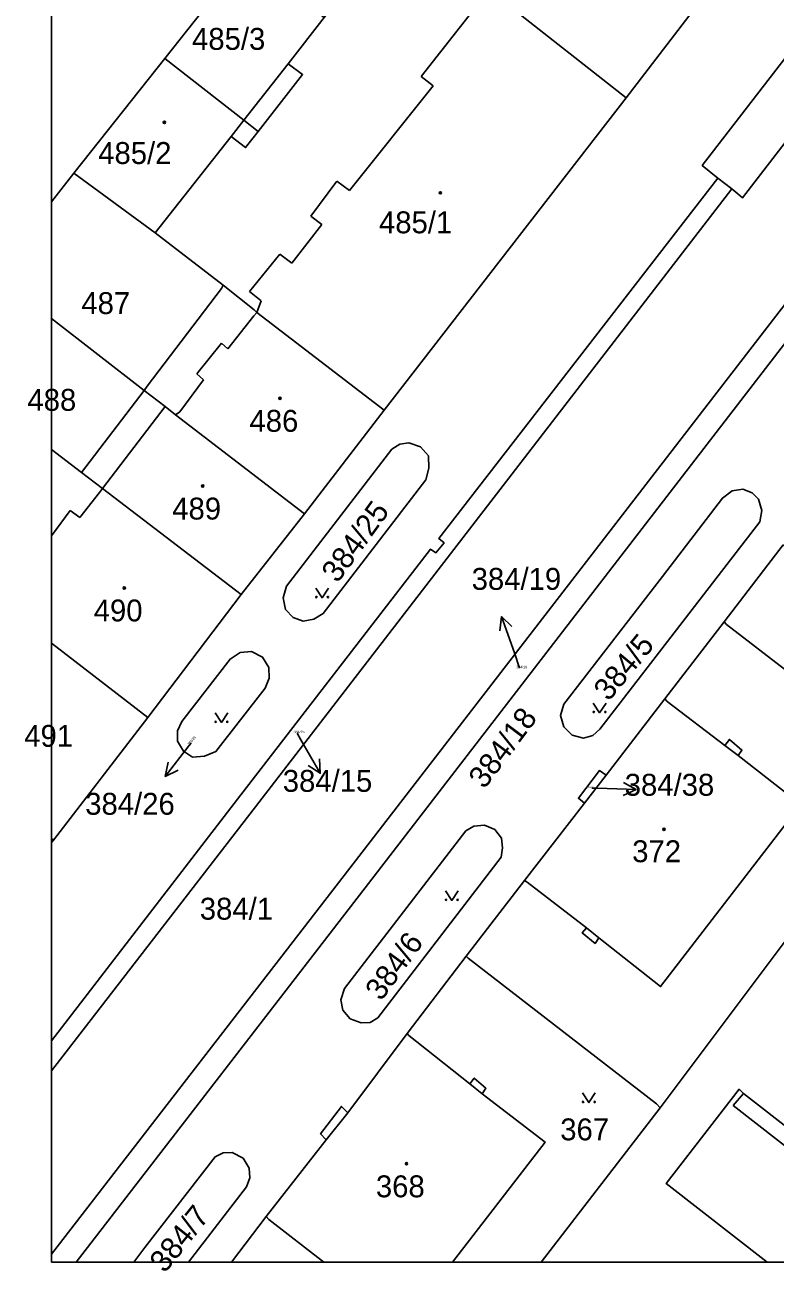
# Model space of a CAD drawing. Extents: x -598934 to -598196, y -1162208 to -1161502.
# Drawn here: x -598934.1 to -598875.8, y -1162207.7 to -1162110.9 of the extents above; entities that cross this region are included whole.
import ezdxf

# ---------------------------------------------------------------- set-up
doc = ezdxf.new("R2010")
doc.units = 0
for name, color, linetype in [('KN_CAR_KR', 7, 'Continuous'), ('KN_KULTURY', 7, 'Continuous'), ('KN_PARC_CIS_POM', 7, 'Continuous'), ('KN_PARC_CIS_POZ', 7, 'Continuous'), ('KN_PARC_CIS_STAV', 7, 'Continuous'), ('KN_PARC_PLOCHA', 7, 'Continuous'), ('PARC_C_SIPKA', 7, 'Continuous'), ('parcely_l', 7, 'Continuous')]:
    doc.layers.add(name, color=color, linetype=linetype)

msp = doc.modelspace()

# ---------------------------------------------------------------- linework, layer by layer
at = {"layer": 'KN_CAR_KR'}
for points in [[(-598898.72, -1162109.1), (-598903.31, -1162114.93)], [(-598917.09, -1162118.32), (-598913.64, -1162113.95)], [(-598903.31, -1162114.93), (-598902.38, -1162115.66)], [(-598908.89, -1162123.78), (-598902.38, -1162115.66)], [(-598918.08, -1162119.58), (-598917.09, -1162118.32)], [(-598909.85, -1162123.06), (-598911.89, -1162125.77)], [(-598908.89, -1162123.78), (-598909.85, -1162123.06)], [(-598911.89, -1162125.77), (-598911.04, -1162126.43)], [(-598913.36, -1162129.41), (-598911.04, -1162126.43)], [(-598914.3, -1162128.71), (-598916.64, -1162131.61)], [(-598913.36, -1162129.41), (-598914.3, -1162128.71)], [(-598916.64, -1162131.61), (-598915.73, -1162132.34)], [(-598916.07, -1162133.24), (-598915.73, -1162132.34)], [(-598918.32, -1162136.06), (-598916.32, -1162133.5)], [(-598916.32, -1162133.5), (-598916.07, -1162133.24)], [(-598920.73, -1162138), (-598918.82, -1162135.63)], [(-598918.82, -1162135.63), (-598918.32, -1162136.06)], [(-598920.23, -1162138.48), (-598920.73, -1162138)], [(-598922.07, -1162140.97), (-598920.23, -1162138.48)], [(-598928.06, -1162146.92), (-598923.21, -1162140.55)], [(-598922.39, -1162141.18), (-598922.07, -1162140.97)], [(-598928.3, -1162147.22), (-598928.06, -1162146.92)], [(-598929.82, -1162149.17), (-598928.3, -1162147.22)], [(-598932.017, -1162150.589), (-598930.57, -1162148.63)], [(-598930.57, -1162148.63), (-598929.82, -1162149.17)], [(-598879.72, -1162166.87), (-598878.69, -1162167.63)], [(-598890.47, -1162181.02), (-598889.51, -1162181.8)], [(-598899.54, -1162193.12), (-598898.57, -1162193.9)], [(-598878.27, -1162193.88), (-598879.07, -1162194.8)], [(-598909.11, -1162195.5), (-598910.68, -1162197.46)], [(-598909.01, -1162195.37), (-598909.11, -1162195.5)], [(-598879.07, -1162194.8), (-598863.462, -1162206.96)]]:
    msp.add_lwpolyline(points, dxfattribs=at)
at = {"layer": 'KN_KULTURY'}
for points in [[(-598911.502, -1162154.642), (-598911.002, -1162155.392), (-598910.502, -1162154.642)], [(-598889.952, -1162163.562), (-598889.452, -1162164.312), (-598888.952, -1162163.562)], [(-598919.322, -1162164.322), (-598918.822, -1162165.072), (-598918.322, -1162164.322)], [(-598901.432, -1162178.142), (-598900.932, -1162178.892), (-598900.432, -1162178.142)], [(-598890.782, -1162193.832), (-598890.282, -1162194.582), (-598889.782, -1162193.832)]]:
    msp.add_lwpolyline(points, dxfattribs=at)
for centre, radius in [((-598923.26, -1162118.49), 0.09), ((-598923.26, -1162118.49), 0.0398), ((-598901.81, -1162123.96), 0.09), ((-598901.81, -1162123.96), 0.0398), ((-598914.28, -1162139.91), 0.09), ((-598914.28, -1162139.91), 0.0398), ((-598920.28, -1162146.72), 0.09), ((-598920.28, -1162146.72), 0.0398), ((-598926.38, -1162154.63), 0.09), ((-598926.38, -1162154.63), 0.0398), ((-598911.452, -1162155.341), 0.05), ((-598910.553, -1162155.341), 0.05), ((-598889.902, -1162164.261), 0.05), ((-598889.003, -1162164.261), 0.05), ((-598919.272, -1162165.021), 0.05), ((-598918.373, -1162165.021), 0.05), ((-598884.45, -1162173.37), 0.09), ((-598884.45, -1162173.37), 0.0398), ((-598901.382, -1162178.841), 0.05), ((-598900.483, -1162178.841), 0.05), ((-598890.732, -1162194.531), 0.05), ((-598889.833, -1162194.531), 0.05), ((-598904.45, -1162199.33), 0.09), ((-598904.45, -1162199.33), 0.0398)]:
    msp.add_circle(centre, radius, dxfattribs=at)
at = {"layer": 'KN_PARC_PLOCHA'}
for points in [[(-598840.79, -1162062.93), (-598837.76, -1162065.26), (-598881.48, -1162121.83), (-598880.27, -1162122.81), (-598901.94, -1162150.79), (-598901.53, -1162151.13), (-598902.16, -1162151.9), (-598902.58, -1162151.62), (-598917.58, -1162171.02), (-598932.017, -1162189.781), (-598932.017, -1162174.389), (-598931.87, -1162174.2), (-598924.54, -1162164.69), (-598917.29, -1162155.14), (-598912.37, -1162148.88), (-598906.19, -1162140.84), (-598887.39, -1162116.58), (-598881.32, -1162108.67), (-598869.09, -1162092.74), (-598862.5, -1162084.05), (-598855.63, -1162075.16), (-598844.17, -1162060.34)], [(-598834.62, -1162067.66), (-598878.34, -1162124.34), (-598878.7, -1162124.05), (-598879.19, -1162123.66), (-598880.27, -1162122.81), (-598881.48, -1162121.83), (-598837.76, -1162065.26)], [(-598829.3, -1162071.75), (-598873.32, -1162128.74), (-598873, -1162128.98), (-598872.52, -1162129.34), (-598908.85, -1162176.37), (-598932.017, -1162206.357), (-598932.017, -1162192.125), (-598915.91, -1162171.29), (-598879.19, -1162123.66), (-598878.7, -1162124.05), (-598878.34, -1162124.34), (-598834.62, -1162067.66)], [(-598881.32, -1162108.67), (-598887.39, -1162116.58), (-598896.68, -1162109.3), (-598897.13, -1162108.96), (-598899.32, -1162107.25), (-598893.3, -1162099.38), (-598890.78, -1162101.35), (-598890.53, -1162101.53)], [(-598899.32, -1162107.25), (-598897.13, -1162108.96), (-598896.68, -1162109.3), (-598887.39, -1162116.58), (-598906.19, -1162140.84), (-598916.07, -1162133.24), (-598916.29, -1162133.03), (-598918.68, -1162131.12), (-598923.97, -1162127.06), (-598918.08, -1162119.58), (-598916.95, -1162120.45), (-598915.97, -1162119.19), (-598912.52, -1162114.78), (-598913.64, -1162113.95), (-598910.84, -1162110.36), (-598905.17, -1162103.07), (-598904.99, -1162102.88)], [(-598910.84, -1162110.36), (-598913.64, -1162113.95), (-598912.52, -1162114.78), (-598915.97, -1162119.19), (-598917.09, -1162118.32), (-598923.23, -1162113.54), (-598917.47, -1162106.27), (-598916.93, -1162105.58)], [(-598915.97, -1162119.19), (-598916.95, -1162120.45), (-598918.08, -1162119.58), (-598923.97, -1162127.06), (-598930.29, -1162122.44), (-598923.23, -1162113.54), (-598917.09, -1162118.32)], [(-598923.97, -1162127.06), (-598918.68, -1162131.12), (-598918.81, -1162131.39), (-598924.59, -1162138.98), (-598924.83, -1162139.31), (-598932.017, -1162133.726), (-598932.017, -1162124.67), (-598930.29, -1162122.44)], [(-598879.19, -1162123.66), (-598915.91, -1162171.29), (-598932.017, -1162192.125), (-598932.017, -1162189.781), (-598917.58, -1162171.02), (-598902.58, -1162151.62), (-598902.16, -1162151.9), (-598901.53, -1162151.13), (-598901.94, -1162150.79), (-598880.27, -1162122.81)], [(-598871.08, -1162130.49), (-598907.4, -1162177.57), (-598930.113, -1162206.96), (-598932.017, -1162206.96), (-598932.017, -1162206.357), (-598908.85, -1162176.37), (-598872.52, -1162129.34)], [(-598906.19, -1162140.84), (-598912.37, -1162148.88), (-598922.39, -1162141.18), (-598923.21, -1162140.55), (-598924.83, -1162139.31), (-598924.59, -1162138.98), (-598918.81, -1162131.39), (-598918.68, -1162131.12), (-598916.29, -1162133.03), (-598916.07, -1162133.24)], [(-598844.75, -1162142.82), (-598854.7, -1162155.77), (-598864.79, -1162168.83), (-598865.06, -1162168.64), (-598879.58, -1162157.47), (-598879.77, -1162157.27), (-598875.19, -1162151.29), (-598874.96, -1162151.53), (-598870.5, -1162155), (-598870.78, -1162155.4), (-598869.72, -1162156.21), (-598869.49, -1162155.79), (-598864.62, -1162159.59), (-598853.76, -1162145.41), (-598858.54, -1162141.67), (-598858.25, -1162141.28), (-598859.22, -1162140.48), (-598859.58, -1162140.89), (-598864.28, -1162137.23), (-598859.61, -1162131.19), (-598859.41, -1162131.37), (-598844.93, -1162142.58)], [(-598924.83, -1162139.31), (-598929.69, -1162145.67), (-598932.017, -1162143.873), (-598932.017, -1162133.726)], [(-598912.37, -1162148.88), (-598917.29, -1162155.14), (-598928.06, -1162146.92), (-598929.69, -1162145.67), (-598924.83, -1162139.31), (-598923.21, -1162140.55), (-598922.39, -1162141.18)], [(-598929.69, -1162145.67), (-598928.06, -1162146.92), (-598917.29, -1162155.14), (-598924.54, -1162164.69), (-598932.017, -1162158.914), (-598932.017, -1162143.873)], [(-598911.65, -1162157.06), (-598912.49, -1162157.22), (-598913.25, -1162156.93), (-598913.84, -1162156.31), (-598914.04, -1162155.39), (-598913.77, -1162154.5), (-598905.6, -1162143.86), (-598904.98, -1162143.48), (-598904.27, -1162143.37), (-598903.35, -1162143.68), (-598902.74, -1162144.38), (-598902.71, -1162145.32), (-598902.94, -1162146.23), (-598910.93, -1162156.61)], [(-598911.65, -1162157.06), (-598910.93, -1162156.61), (-598902.94, -1162146.23), (-598902.71, -1162145.32), (-598902.74, -1162144.38), (-598903.35, -1162143.68), (-598904.27, -1162143.37), (-598904.98, -1162143.48), (-598905.6, -1162143.86), (-598913.77, -1162154.5), (-598914.04, -1162155.39), (-598913.84, -1162156.31), (-598913.25, -1162156.93), (-598912.49, -1162157.22)], [(-598889.98, -1162166.08), (-598889.42, -1162165.58), (-598877, -1162149.49), (-598876.85, -1162148.61), (-598877.1, -1162147.75), (-598877.59, -1162147.25), (-598878.33, -1162146.97), (-598879.14, -1162147.09), (-598879.91, -1162147.66), (-598884.57, -1162153.73), (-598892.23, -1162163.65), (-598892.49, -1162164.53), (-598892.23, -1162165.42), (-598891.57, -1162166.05), (-598890.71, -1162166.28)], [(-598889.98, -1162166.08), (-598890.71, -1162166.28), (-598891.57, -1162166.05), (-598892.23, -1162165.42), (-598892.49, -1162164.53), (-598892.23, -1162163.65), (-598884.57, -1162153.73), (-598879.91, -1162147.66), (-598879.14, -1162147.09), (-598878.33, -1162146.97), (-598877.59, -1162147.25), (-598877.1, -1162147.75), (-598876.85, -1162148.61), (-598877, -1162149.49), (-598889.42, -1162165.58)], [(-598864.79, -1162168.83), (-598874.8, -1162181.74), (-598884.74, -1162194.99), (-598885.02, -1162194.67), (-598899.65, -1162183.36), (-598899.81, -1162183.21), (-598895.29, -1162177.34), (-598895.07, -1162177.47), (-598890.47, -1162181.02), (-598890.8, -1162181.41), (-598889.8, -1162182.22), (-598889.51, -1162181.8), (-598884.71, -1162185.57), (-598873.82, -1162171.44), (-598878.69, -1162167.63), (-598878.4, -1162167.21), (-598879.36, -1162166.39), (-598879.72, -1162166.87), (-598884.19, -1162163.44), (-598884.38, -1162163.24), (-598879.77, -1162157.27), (-598879.58, -1162157.47), (-598865.06, -1162168.64)], [(-598924.54, -1162164.69), (-598931.87, -1162174.2), (-598932.017, -1162174.086), (-598932.017, -1162158.914)], [(-598920.13, -1162167.7), (-598921.08, -1162167.77), (-598921.78, -1162167.31), (-598922.23, -1162166.53), (-598922.24, -1162165.71), (-598921.91, -1162165), (-598918.15, -1162160.15), (-598917.38, -1162159.64), (-598916.49, -1162159.57), (-598915.63, -1162160), (-598915.14, -1162160.8), (-598915.13, -1162161.64), (-598915.44, -1162162.41), (-598919.25, -1162167.32)], [(-598920.13, -1162167.7), (-598919.25, -1162167.32), (-598915.44, -1162162.41), (-598915.13, -1162161.64), (-598915.14, -1162160.8), (-598915.63, -1162160), (-598916.49, -1162159.57), (-598917.38, -1162159.64), (-598918.15, -1162160.15), (-598921.91, -1162165), (-598922.24, -1162165.71), (-598922.23, -1162166.53), (-598921.78, -1162167.31), (-598921.08, -1162167.77)], [(-598895.29, -1162177.34), (-598890.63, -1162171.34), (-598888.94, -1162169.17), (-598884.38, -1162163.24), (-598884.19, -1162163.44), (-598879.72, -1162166.87), (-598879.36, -1162166.39), (-598878.4, -1162167.21), (-598878.69, -1162167.63), (-598873.82, -1162171.44), (-598884.71, -1162185.57), (-598889.51, -1162181.8), (-598889.8, -1162182.22), (-598890.8, -1162181.41), (-598890.47, -1162181.02), (-598895.07, -1162177.47)], [(-598888.94, -1162169.17), (-598890.63, -1162171.34), (-598891.1, -1162170.95), (-598889.46, -1162168.81)], [(-598907.27, -1162188.36), (-598906.67, -1162187.99), (-598897.1, -1162175.53), (-598896.99, -1162174.8), (-598897.07, -1162174.06), (-598897.6, -1162173.39), (-598898.39, -1162173.05), (-598899.21, -1162173.13), (-598899.83, -1162173.49), (-598909.26, -1162185.72), (-598909.54, -1162186.61), (-598909.39, -1162187.41), (-598908.82, -1162188.08), (-598907.96, -1162188.38)], [(-598907.27, -1162188.36), (-598907.96, -1162188.38), (-598908.82, -1162188.08), (-598909.39, -1162187.41), (-598909.54, -1162186.61), (-598909.26, -1162185.72), (-598899.83, -1162173.49), (-598899.21, -1162173.13), (-598898.39, -1162173.05), (-598897.6, -1162173.39), (-598897.07, -1162174.06), (-598896.99, -1162174.8), (-598897.1, -1162175.53), (-598906.67, -1162187.99)], [(-598931.87, -1162174.2), (-598932.017, -1162174.389), (-598932.017, -1162174.086)], [(-598841.961, -1162206.96), (-598861.437, -1162206.96), (-598878.27, -1162193.88), (-598878.62, -1162193.55), (-598884.28, -1162200.86), (-598876.444, -1162206.96), (-598893.998, -1162206.96), (-598884.74, -1162194.99), (-598874.8, -1162181.74)], [(-598899.65, -1162183.36), (-598885.02, -1162194.67), (-598884.74, -1162194.99), (-598893.998, -1162206.96), (-598900.884, -1162206.96), (-598893.69, -1162197.65), (-598898.57, -1162193.9), (-598898.28, -1162193.47), (-598899.19, -1162192.68), (-598899.54, -1162193.12), (-598904.26, -1162189.38), (-598904.41, -1162189.22), (-598899.81, -1162183.21)], [(-598900.884, -1162206.96), (-598910.863, -1162206.96), (-598915.15, -1162203.66), (-598915.36, -1162203.42), (-598910.68, -1162197.46), (-598911.13, -1162197.01), (-598909.51, -1162194.88), (-598909.01, -1162195.37), (-598904.41, -1162189.22), (-598904.26, -1162189.38), (-598899.54, -1162193.12), (-598899.19, -1162192.68), (-598898.28, -1162193.47), (-598898.57, -1162193.9), (-598893.69, -1162197.65)], [(-598861.437, -1162206.96), (-598876.444, -1162206.96), (-598884.28, -1162200.86), (-598878.62, -1162193.55), (-598878.27, -1162193.88)], [(-598921.378, -1162206.96), (-598925.637, -1162206.96), (-598924.77, -1162205.84), (-598919.32, -1162198.78), (-598918.69, -1162198.48), (-598917.99, -1162198.46), (-598917.15, -1162198.89), (-598916.66, -1162199.68), (-598916.62, -1162200.42), (-598916.88, -1162201.12)], [(-598910.863, -1162206.96), (-598918.054, -1162206.96), (-598915.36, -1162203.42), (-598915.15, -1162203.66)]]:
    msp.add_lwpolyline(points, close=True, dxfattribs=at)
for points in [[(-598917.47, -1162106.27), (-598923.23, -1162113.54), (-598930.29, -1162122.44), (-598932.017, -1162124.67), (-598932.017, -1162103.669)], [(-598875.19, -1162151.29), (-598879.77, -1162157.27), (-598884.38, -1162163.24), (-598888.94, -1162169.17), (-598889.46, -1162168.81), (-598891.1, -1162170.95), (-598890.63, -1162171.34), (-598895.29, -1162177.34), (-598899.81, -1162183.21), (-598904.41, -1162189.22), (-598909.01, -1162195.37), (-598909.51, -1162194.88), (-598911.13, -1162197.01), (-598910.68, -1162197.46), (-598915.36, -1162203.42), (-598918.054, -1162206.96), (-598921.378, -1162206.96), (-598916.88, -1162201.12), (-598916.62, -1162200.42), (-598916.66, -1162199.68), (-598917.15, -1162198.89), (-598917.99, -1162198.46), (-598918.69, -1162198.48), (-598919.32, -1162198.78), (-598924.77, -1162205.84), (-598925.637, -1162206.96), (-598930.113, -1162206.96), (-598907.4, -1162177.57), (-598871.08, -1162130.49)]]:
    msp.add_lwpolyline(points, dxfattribs=at)
at = {"layer": 'PARC_C_SIPKA'}
for points in [[(-598897.202, -1162157.957), (-598897.061, -1162156.848), (-598896.258, -1162157.627)], [(-598895.66, -1162160.87), (-598896.07, -1162159.68), (-598897.061, -1162156.848)], [(-598912.95, -1162165.9), (-598912.65, -1162166.42), (-598911.145, -1162169.015)], [(-598921.17, -1162166.67), (-598921.35, -1162166.89), (-598923.194, -1162169.256)], [(-598922.185, -1162168.775), (-598923.194, -1162169.256), (-598922.974, -1162168.16)], [(-598911.214, -1162167.899), (-598911.145, -1162169.015), (-598912.079, -1162168.401)], [(-598890.06, -1162170.16), (-598889.61, -1162170.17), (-598886.612, -1162170.268)], [(-598887.595, -1162169.736), (-598886.612, -1162170.268), (-598887.627, -1162170.735)]]:
    msp.add_lwpolyline(points, dxfattribs=at)
at = {"layer": 'parcely_l'}
for points in [[(-598837.76, -1162065.26), (-598881.48, -1162121.83), (-598880.27, -1162122.81)], [(-598879.19, -1162123.66), (-598878.7, -1162124.05), (-598878.34, -1162124.34), (-598834.62, -1162067.66)], [(-598932.017, -1162124.67), (-598932.017, -1162103.669)], [(-598923.23, -1162113.54), (-598917.47, -1162106.27)], [(-598887.39, -1162116.58), (-598896.68, -1162109.3), (-598897.13, -1162108.96), (-598899.32, -1162107.25)], [(-598887.39, -1162116.58), (-598881.32, -1162108.67)], [(-598910.84, -1162110.36), (-598913.64, -1162113.95), (-598912.52, -1162114.78), (-598915.97, -1162119.19)], [(-598930.29, -1162122.44), (-598923.23, -1162113.54)], [(-598923.23, -1162113.54), (-598917.09, -1162118.32), (-598915.97, -1162119.19)], [(-598906.19, -1162140.84), (-598887.39, -1162116.58)], [(-598915.97, -1162119.19), (-598916.95, -1162120.45), (-598918.08, -1162119.58), (-598923.97, -1162127.06)], [(-598932.017, -1162124.67), (-598930.29, -1162122.44)], [(-598880.27, -1162122.81), (-598901.94, -1162150.79), (-598901.53, -1162151.13), (-598902.16, -1162151.9), (-598902.58, -1162151.62), (-598917.58, -1162171.02), (-598932.017, -1162189.781)], [(-598923.97, -1162127.06), (-598930.29, -1162122.44)], [(-598880.27, -1162122.81), (-598879.19, -1162123.66)], [(-598932.017, -1162192.125), (-598915.91, -1162171.29), (-598879.19, -1162123.66)], [(-598932.017, -1162133.726), (-598932.017, -1162124.67)], [(-598923.97, -1162127.06), (-598918.68, -1162131.12)], [(-598872.52, -1162129.34), (-598908.85, -1162176.37), (-598932.017, -1162206.357)], [(-598871.08, -1162130.49), (-598907.4, -1162177.57), (-598930.113, -1162206.96)], [(-598924.83, -1162139.31), (-598924.59, -1162138.98), (-598918.81, -1162131.39), (-598918.68, -1162131.12)], [(-598918.68, -1162131.12), (-598916.29, -1162133.03), (-598916.07, -1162133.24), (-598906.19, -1162140.84)], [(-598924.83, -1162139.31), (-598932.017, -1162133.726)], [(-598932.017, -1162143.873), (-598932.017, -1162133.726)], [(-598929.69, -1162145.67), (-598924.83, -1162139.31)], [(-598912.37, -1162148.88), (-598922.39, -1162141.18), (-598923.21, -1162140.55), (-598924.83, -1162139.31)], [(-598912.37, -1162148.88), (-598906.19, -1162140.84)], [(-598932.017, -1162158.914), (-598932.017, -1162143.873)], [(-598932.017, -1162143.873), (-598929.69, -1162145.67)], [(-598911.65, -1162157.06), (-598910.93, -1162156.61), (-598902.94, -1162146.23), (-598902.71, -1162145.32), (-598902.74, -1162144.38), (-598903.35, -1162143.68), (-598904.27, -1162143.37), (-598904.98, -1162143.48), (-598905.6, -1162143.86), (-598913.77, -1162154.5), (-598914.04, -1162155.39), (-598913.84, -1162156.31), (-598913.25, -1162156.93), (-598912.49, -1162157.22), (-598911.65, -1162157.06)], [(-598929.69, -1162145.67), (-598928.06, -1162146.92), (-598917.29, -1162155.14)], [(-598889.98, -1162166.08), (-598890.71, -1162166.28), (-598891.57, -1162166.05), (-598892.23, -1162165.42), (-598892.49, -1162164.53), (-598892.23, -1162163.65), (-598884.57, -1162153.73), (-598879.91, -1162147.66), (-598879.14, -1162147.09), (-598878.33, -1162146.97), (-598877.59, -1162147.25), (-598877.1, -1162147.75), (-598876.85, -1162148.61), (-598877, -1162149.49), (-598889.42, -1162165.58), (-598889.98, -1162166.08)], [(-598917.29, -1162155.14), (-598912.37, -1162148.88)], [(-598875.19, -1162151.29), (-598879.77, -1162157.27)], [(-598924.54, -1162164.69), (-598917.29, -1162155.14)], [(-598884.38, -1162163.24), (-598879.77, -1162157.27)], [(-598879.77, -1162157.27), (-598879.58, -1162157.47), (-598865.06, -1162168.64), (-598864.79, -1162168.83)], [(-598932.017, -1162174.086), (-598932.017, -1162158.914)], [(-598932.017, -1162158.914), (-598924.54, -1162164.69)], [(-598920.13, -1162167.7), (-598919.25, -1162167.32), (-598915.44, -1162162.41), (-598915.13, -1162161.64), (-598915.14, -1162160.8), (-598915.63, -1162160), (-598916.49, -1162159.57), (-598917.38, -1162159.64), (-598918.15, -1162160.15), (-598921.91, -1162165), (-598922.24, -1162165.71), (-598922.23, -1162166.53), (-598921.78, -1162167.31), (-598921.08, -1162167.77), (-598920.13, -1162167.7)], [(-598895.29, -1162177.34), (-598895.07, -1162177.47), (-598890.47, -1162181.02), (-598890.8, -1162181.41), (-598889.8, -1162182.22), (-598889.51, -1162181.8), (-598884.71, -1162185.57), (-598873.82, -1162171.44), (-598878.69, -1162167.63), (-598878.4, -1162167.21), (-598879.36, -1162166.39), (-598879.72, -1162166.87), (-598884.19, -1162163.44), (-598884.38, -1162163.24)], [(-598888.94, -1162169.17), (-598884.38, -1162163.24)], [(-598931.87, -1162174.2), (-598924.54, -1162164.69)], [(-598888.94, -1162169.17), (-598889.46, -1162168.81), (-598891.1, -1162170.95), (-598890.63, -1162171.34)], [(-598890.63, -1162171.34), (-598888.94, -1162169.17)], [(-598895.29, -1162177.34), (-598890.63, -1162171.34)], [(-598907.27, -1162188.36), (-598907.96, -1162188.38), (-598908.82, -1162188.08), (-598909.39, -1162187.41), (-598909.54, -1162186.61), (-598909.26, -1162185.72), (-598899.83, -1162173.49), (-598899.21, -1162173.13), (-598898.39, -1162173.05), (-598897.6, -1162173.39), (-598897.07, -1162174.06), (-598896.99, -1162174.8), (-598897.1, -1162175.53), (-598906.67, -1162187.99), (-598907.27, -1162188.36)], [(-598931.87, -1162174.2), (-598932.017, -1162174.086)], [(-598932.017, -1162174.389), (-598932.017, -1162174.086)], [(-598932.017, -1162174.389), (-598931.87, -1162174.2)], [(-598932.017, -1162189.781), (-598932.017, -1162174.389)], [(-598899.81, -1162183.21), (-598895.29, -1162177.34)], [(-598874.8, -1162181.74), (-598884.74, -1162194.99)], [(-598899.81, -1162183.21), (-598904.41, -1162189.22)], [(-598899.65, -1162183.36), (-598899.81, -1162183.21)], [(-598884.74, -1162194.99), (-598885.02, -1162194.67), (-598899.65, -1162183.36)], [(-598915.36, -1162203.42), (-598910.68, -1162197.46), (-598911.13, -1162197.01), (-598909.51, -1162194.88), (-598909.01, -1162195.37), (-598904.41, -1162189.22)], [(-598904.41, -1162189.22), (-598904.26, -1162189.38), (-598899.54, -1162193.12), (-598899.19, -1162192.68), (-598898.28, -1162193.47), (-598898.57, -1162193.9), (-598893.69, -1162197.65), (-598900.884, -1162206.96)], [(-598932.017, -1162192.125), (-598932.017, -1162189.781)], [(-598932.017, -1162206.357), (-598932.017, -1162192.125)], [(-598876.444, -1162206.96), (-598884.28, -1162200.86), (-598878.62, -1162193.55), (-598878.27, -1162193.88), (-598861.437, -1162206.96)], [(-598893.998, -1162206.96), (-598884.74, -1162194.99)], [(-598925.637, -1162206.96), (-598924.77, -1162205.84), (-598919.32, -1162198.78), (-598918.69, -1162198.48), (-598917.99, -1162198.46), (-598917.15, -1162198.89), (-598916.66, -1162199.68), (-598916.62, -1162200.42), (-598916.88, -1162201.12), (-598921.378, -1162206.96)], [(-598915.36, -1162203.42), (-598918.054, -1162206.96)], [(-598910.863, -1162206.96), (-598915.15, -1162203.66), (-598915.36, -1162203.42)], [(-598930.113, -1162206.96), (-598932.017, -1162206.96), (-598932.017, -1162206.357)], [(-598925.637, -1162206.96), (-598930.113, -1162206.96)], [(-598921.378, -1162206.96), (-598925.637, -1162206.96)], [(-598918.054, -1162206.96), (-598921.378, -1162206.96)], [(-598910.863, -1162206.96), (-598918.054, -1162206.96)], [(-598900.884, -1162206.96), (-598910.863, -1162206.96)], [(-598893.998, -1162206.96), (-598900.884, -1162206.96)], [(-598876.444, -1162206.96), (-598893.998, -1162206.96)], [(-598861.437, -1162206.96), (-598876.444, -1162206.96)]]:
    msp.add_lwpolyline(points, dxfattribs=at)

# ---------------------------------------------------------------- texts
at = {"layer": 'KN_PARC_CIS_POM'}
for s, height, p in [('384/19', 0.2, (-598895.927, -1162160.87)), ('384/15', 0.2, (-598913.217, -1162165.9)), ('384/38', 0.1, (-598890.343, -1162170.16))]:
    msp.add_text(s, height=height, dxfattribs=at).set_placement(p)
msp.add_text('384/26', height=0.2, rotation=49.49503, dxfattribs=at).set_placement((-598921.343, -1162166.873))
at = {"layer": 'KN_PARC_CIS_POZ'}
for s, p in [('487', (-598929.707, -1162133.37)), ('488', (-598933.897, -1162140.88)), ('384/19', (-598899.388, -1162154.777)), ('384/15', (-598914.06, -1162170.457)), ('384/38', (-598887.497, -1162170.76)), ('384/26', (-598929.406, -1162172.237)), ('384/1', (-598920.507, -1162180.38)), ('367', (-598892.507, -1162197.51))]:
    msp.add_text(s, height=1.7, dxfattribs=at).set_placement(p)
for s, rotation, p in [('384/25', 54.00013, (-598909.802, -1162154.314)), ('384/5', 50.39966, (-598888.744, -1162163.489)), ('384/18', 53.10044, (-598898.401, -1162170.303)), ('384/6', 53.99969, (-598906.412, -1162186.76)), ('384/7', 51.29956, (-598923.221, -1162207.877))]:
    msp.add_text(s, height=1.7, rotation=rotation, dxfattribs=at).set_placement(p)
at = {"layer": 'KN_PARC_CIS_STAV'}
for s, p in [('485/3', (-598921.107, -1162112.86)), ('485/2', (-598928.397, -1162121.72)), ('485/1', (-598906.587, -1162127.1)), ('486', (-598916.647, -1162142.51)), ('489', (-598922.647, -1162149.32)), ('490', (-598928.747, -1162157.23)), ('491', (-598934.145, -1162166.96)), ('372', (-598886.917, -1162175.92)), ('368', (-598906.827, -1162201.93))]:
    msp.add_text(s, height=1.7, dxfattribs=at).set_placement(p)

doc.saveas('drawing.dxf')
